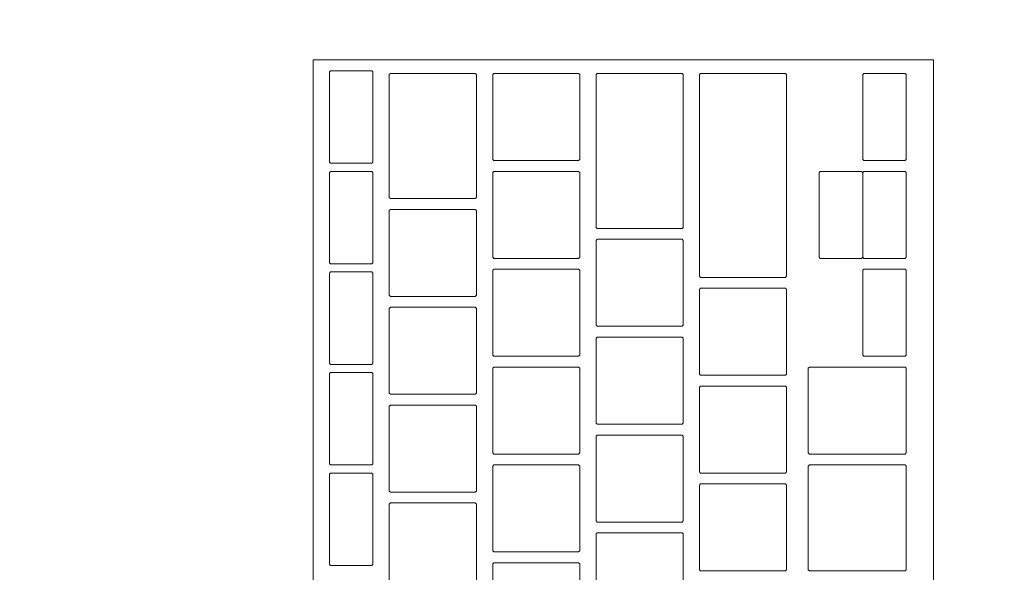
# Model space of a CAD drawing. Header units: metres. Extents: x -4 to 99, y -11 to 17.
# Tile 335 of 656: x 27.871 to 28.052, y 11.876 to 11.977. Entities that reach past the tile are written whole.
import ezdxf

# ---------------------------------------------------------------- set-up
doc = ezdxf.new("R2010")
doc.units = ezdxf.units.M
doc.header["$MEASUREMENT"] = 0
doc.linetypes.add('Wipeout_Contour', pattern=[1, 0, -1])
doc.layers.add('152 - Bemaßung_ Beschriftung.Ausbau', color=7, linetype='Continuous')
doc.layers.add('701 - Einrichtung.Möbel', color=7, linetype='Continuous')
doc.styles.add('ERSTELLTER_STIL_2', font='txt')
doc.dimstyles.new('ERSTELLTER_STIL__2', dxfattribs={"dimtxt": 0.1, "dimasz": 0.0532, "dimexe": 0.18, "dimexo": 0.0625, "dimgap": 0, "dimtad": 1, "dimtih": 1, "dimtoh": 1, "dimzin": 0, "dimdsep": 46, "dimtxsty": 'ERSTELLTER_STIL_2', "dimblk": 'ARROWHEAD_2', "dimblk1": 'ARROWHEAD_2', "dimblk2": 'ARROWHEAD_2', "dimcen": 0.09, "dimse1": 1, "dimse2": 1, "dimclrd": 7, "dimclre": 7, "dimclrt": 7, "dimazin": 0, "dimtfac": 1, "dimtdec": 4, "dimtmove": 0, "dimatfit": 3, "dimfxl": 1, "dimtolj": 1, "dimtzin": 0, "dimarcsym": 0})

# ---------------------------------------------------------------- blocks, each defined once
blk = doc.blocks.new('*D275')
at = {"layer": '152 - Bemaßung_ Beschriftung.Ausbau', "color": 7, "linetype": 'Continuous', "lineweight": 5}
for p, q in [((25.82002, 15.3025), (25.82002, 15.4075)), ((29.23003, 15.3025), (29.23003, 15.4075)), ((25.84023, 15.39), (25.79982, 15.32)), ((29.25023, 15.39), (29.20982, 15.32)), ((25.82002, 15.355), (29.23003, 15.355))]:
    blk.add_line(p, q, dxfattribs=at)
at = {"layer": '152 - Bemaßung_ Beschriftung.Ausbau', "color": 7, "lineweight": 5, "char_height": 0.1, "attachment_point": 7, "style": 'ERSTELLTER_STIL_2'}
for s, insert in [('\\A1;{\\pql;\\fArial|b0|i0|c0|p38;3,41}', (27.31611, 15.375)), ('\\A1;{\\pql;\\fArial|b0|i0|c0|p38;17}', (29.05802, 15.375))]:
    blk.add_mtext(s, dxfattribs=dict(at, insert=insert))
blk = doc.blocks.new('ARROWHEAD_2')
at = {"color": 0, "linetype": 'Continuous', "lineweight": 0}
for p, q in [((-0.3781, -0.655), (0.3781, 0.655)), ((0, 0), (-1, 0))]:
    blk.add_line(p, q, dxfattribs=at)

msp = doc.modelspace()

# ---------------------------------------------------------------- wipeouts: each hides what was drawn before it
at = {"color": 254, "linetype": 'Wipeout_Contour', "lineweight": 0, "ltscale": 121.288728}
msp.add_wipeout([(27.52503, 11), (28.32503, 11), (28.32503, 12.6), (27.52503, 12.6)], dxfattribs=at).dxf.layer = '701 - Einrichtung.Möbel'

# ---------------------------------------------------------------- next in the draw order: wipeouts: each hides what was drawn before it
at = {"color": 254, "linetype": 'Wipeout_Contour', "lineweight": 0, "ltscale": 121.546267}
msp.add_wipeout([(28.03883, 11.70804), (28.03883, 11.97004), (27.92483, 11.97004), (27.92483, 11.70804)], dxfattribs=at).dxf.layer = '701 - Einrichtung.Möbel'

# ---------------------------------------------------------------- next in the draw order: linework, layer by layer
at = {"layer": '701 - Einrichtung.Möbel', "color": 7, "linetype": 'Continuous', "lineweight": 5, "flags": 128}
msp.add_lwpolyline([(28.03883, 11.70804), (28.03883, 11.97004), (27.92483, 11.97004), (27.92483, 11.70804)], close=True, dxfattribs=at)

# ---------------------------------------------------------------- next in the draw order: wipeouts: each hides what was drawn before it
at = {"color": 254, "linetype": 'Wipeout_Contour', "lineweight": 0, "ltscale": 273.037448}
msp.add_wipeout([(27.93583, 11.95954), (27.93583, 11.96784), (27.93563, 11.96804), (27.92803, 11.96804), (27.92783, 11.96784), (27.92783, 11.95124), (27.92803, 11.95104), (27.93563, 11.95104), (27.93583, 11.95124)], dxfattribs=at).dxf.layer = '701 - Einrichtung.Möbel'
at = {"color": 254, "linetype": 'Wipeout_Contour', "lineweight": 0, "ltscale": 273.153057}
msp.add_wipeout([(27.95483, 11.95604), (27.95483, 11.96734), (27.95463, 11.96754), (27.93903, 11.96754), (27.93883, 11.96734), (27.93883, 11.94474), (27.93903, 11.94454), (27.95463, 11.94454), (27.95483, 11.94474)], dxfattribs=at).dxf.layer = '701 - Einrichtung.Möbel'
at = {"color": 254, "linetype": 'Wipeout_Contour', "lineweight": 0, "ltscale": 273.322245}
msp.add_wipeout([(27.97383, 11.95954), (27.97383, 11.96734), (27.97363, 11.96754), (27.95803, 11.96754), (27.95783, 11.96734), (27.95783, 11.95174), (27.95803, 11.95154), (27.97363, 11.95154), (27.97383, 11.95174)], dxfattribs=at).dxf.layer = '701 - Einrichtung.Möbel'
at = {"color": 254, "linetype": 'Wipeout_Contour', "lineweight": 0, "ltscale": 273.457878}
msp.add_wipeout([(27.99283, 11.95329), (27.99283, 11.96734), (27.99263, 11.96754), (27.97703, 11.96754), (27.97683, 11.96734), (27.97683, 11.93924), (27.97703, 11.93904), (27.99263, 11.93904), (27.99283, 11.93924)], dxfattribs=at).dxf.layer = '701 - Einrichtung.Möbel'
at = {"color": 254, "linetype": 'Wipeout_Contour', "lineweight": 0, "ltscale": 273.599469}
msp.add_wipeout([(28.01183, 11.94879), (28.01183, 11.96734), (28.01163, 11.96754), (27.99603, 11.96754), (27.99583, 11.96734), (27.99583, 11.93024), (27.99603, 11.93004), (28.01163, 11.93004), (28.01183, 11.93024)], dxfattribs=at).dxf.layer = '701 - Einrichtung.Möbel'
at = {"color": 254, "linetype": 'Wipeout_Contour', "lineweight": 0, "ltscale": 273.848062}
msp.add_wipeout([(28.03383, 11.95954), (28.03383, 11.96734), (28.03363, 11.96754), (28.02603, 11.96754), (28.02583, 11.96734), (28.02583, 11.95174), (28.02603, 11.95154), (28.03363, 11.95154), (28.03383, 11.95174)], dxfattribs=at).dxf.layer = '701 - Einrichtung.Möbel'
at = {"color": 254, "linetype": 'Wipeout_Contour', "lineweight": 0, "ltscale": 272.971853}
msp.add_wipeout([(27.93583, 11.94104), (27.93583, 11.94934), (27.93563, 11.94954), (27.92803, 11.94954), (27.92783, 11.94934), (27.92783, 11.93274), (27.92803, 11.93254), (27.93563, 11.93254), (27.93583, 11.93274)], dxfattribs=at).dxf.layer = '701 - Einrichtung.Möbel'
at = {"color": 254, "linetype": 'Wipeout_Contour', "lineweight": 0, "ltscale": 273.258488}
msp.add_wipeout([(27.97383, 11.94154), (27.97383, 11.94934), (27.97363, 11.94954), (27.95803, 11.94954), (27.95783, 11.94934), (27.95783, 11.93374), (27.95803, 11.93354), (27.97363, 11.93354), (27.97383, 11.93374)], dxfattribs=at).dxf.layer = '701 - Einrichtung.Möbel'
at = {"color": 254, "linetype": 'Wipeout_Contour', "lineweight": 0, "ltscale": 273.784428}
msp.add_wipeout([(28.03383, 11.94154), (28.03383, 11.94934), (28.03363, 11.94954), (28.02603, 11.94954), (28.02583, 11.94934), (28.02583, 11.93374), (28.02603, 11.93354), (28.03363, 11.93354), (28.03383, 11.93374)], dxfattribs=at).dxf.layer = '701 - Einrichtung.Möbel'
at = {"color": 254, "linetype": 'Wipeout_Contour', "lineweight": 0, "ltscale": 273.076514}
msp.add_wipeout([(27.95483, 11.93454), (27.95483, 11.94234), (27.95463, 11.94254), (27.93903, 11.94254), (27.93883, 11.94234), (27.93883, 11.92674), (27.93903, 11.92654), (27.95463, 11.92654), (27.95483, 11.92674)], dxfattribs=at).dxf.layer = '701 - Einrichtung.Möbel'
at = {"color": 254, "linetype": 'Wipeout_Contour', "lineweight": 0, "ltscale": 273.371491}
msp.add_wipeout([(27.99283, 11.92904), (27.99283, 11.93684), (27.99263, 11.93704), (27.97703, 11.93704), (27.97683, 11.93684), (27.97683, 11.92124), (27.97703, 11.92104), (27.99263, 11.92104), (27.99283, 11.92124)], dxfattribs=at).dxf.layer = '701 - Einrichtung.Möbel'
at = {"color": 254, "linetype": 'Wipeout_Contour', "lineweight": 0, "ltscale": 273.194813}
msp.add_wipeout([(27.97383, 11.92354), (27.97383, 11.93134), (27.97363, 11.93154), (27.95803, 11.93154), (27.95783, 11.93134), (27.95783, 11.91574), (27.95803, 11.91554), (27.97363, 11.91554), (27.97383, 11.91574)], dxfattribs=at).dxf.layer = '701 - Einrichtung.Möbel'
at = {"color": 254, "linetype": 'Wipeout_Contour', "lineweight": 0, "ltscale": 273.720876}
msp.add_wipeout([(28.03383, 11.92354), (28.03383, 11.93134), (28.03363, 11.93154), (28.02603, 11.93154), (28.02583, 11.93134), (28.02583, 11.91574), (28.02603, 11.91554), (28.03363, 11.91554), (28.03383, 11.91574)], dxfattribs=at).dxf.layer = '701 - Einrichtung.Möbel'
at = {"color": 254, "linetype": 'Wipeout_Contour', "lineweight": 0, "ltscale": 272.906344}
msp.add_wipeout([(27.93583, 11.92254), (27.93583, 11.93084), (27.93563, 11.93104), (27.92803, 11.93104), (27.92783, 11.93084), (27.92783, 11.91424), (27.92803, 11.91404), (27.93563, 11.91404), (27.93583, 11.91424)], dxfattribs=at).dxf.layer = '701 - Einrichtung.Möbel'
at = {"color": 254, "linetype": 'Wipeout_Contour', "lineweight": 0, "ltscale": 273.496954}
msp.add_wipeout([(28.01183, 11.92004), (28.01183, 11.92784), (28.01163, 11.92804), (27.99603, 11.92804), (27.99583, 11.92784), (27.99583, 11.91224), (27.99603, 11.91204), (28.01163, 11.91204), (28.01183, 11.91224)], dxfattribs=at).dxf.layer = '701 - Einrichtung.Möbel'
at = {"color": 254, "linetype": 'Wipeout_Contour', "lineweight": 0, "ltscale": 273.012833}
msp.add_wipeout([(27.95483, 11.91654), (27.95483, 11.92434), (27.95463, 11.92454), (27.93903, 11.92454), (27.93883, 11.92434), (27.93883, 11.90874), (27.93903, 11.90854), (27.95463, 11.90854), (27.95483, 11.90874)], dxfattribs=at).dxf.layer = '701 - Einrichtung.Möbel'
at = {"color": 254, "linetype": 'Wipeout_Contour', "lineweight": 0, "ltscale": 273.307908}
msp.add_wipeout([(27.99283, 11.91104), (27.99283, 11.91884), (27.99263, 11.91904), (27.97703, 11.91904), (27.97683, 11.91884), (27.97683, 11.90324), (27.97703, 11.90304), (27.99263, 11.90304), (27.99283, 11.90324)], dxfattribs=at).dxf.layer = '701 - Einrichtung.Möbel'
at = {"color": 254, "linetype": 'Wipeout_Contour', "lineweight": 0, "ltscale": 273.131219}
msp.add_wipeout([(27.97383, 11.90554), (27.97383, 11.91334), (27.97363, 11.91354), (27.95803, 11.91354), (27.95783, 11.91334), (27.95783, 11.89774), (27.95803, 11.89754), (27.97363, 11.89754), (27.97383, 11.89774)], dxfattribs=at).dxf.layer = '701 - Einrichtung.Möbel'
at = {"color": 254, "linetype": 'Wipeout_Contour', "lineweight": 0, "ltscale": 273.62056}
msp.add_wipeout([(28.03383, 11.90554), (28.03383, 11.91334), (28.03363, 11.91354), (28.01603, 11.91354), (28.01583, 11.91334), (28.01583, 11.89774), (28.01603, 11.89754), (28.03363, 11.89754), (28.03383, 11.89774)], dxfattribs=at).dxf.layer = '701 - Einrichtung.Möbel'
at = {"color": 254, "linetype": 'Wipeout_Contour', "lineweight": 0, "ltscale": 272.840921}
msp.add_wipeout([(27.93583, 11.90404), (27.93583, 11.91234), (27.93563, 11.91254), (27.92803, 11.91254), (27.92783, 11.91234), (27.92783, 11.89574), (27.92803, 11.89554), (27.93563, 11.89554), (27.93583, 11.89574)], dxfattribs=at).dxf.layer = '701 - Einrichtung.Möbel'
at = {"color": 254, "linetype": 'Wipeout_Contour', "lineweight": 0, "ltscale": 273.433449}
msp.add_wipeout([(28.01183, 11.90204), (28.01183, 11.90984), (28.01163, 11.91004), (27.99603, 11.91004), (27.99583, 11.90984), (27.99583, 11.89424), (27.99603, 11.89404), (28.01163, 11.89404), (28.01183, 11.89424)], dxfattribs=at).dxf.layer = '701 - Einrichtung.Möbel'
at = {"color": 254, "linetype": 'Wipeout_Contour', "lineweight": 0, "ltscale": 272.949234}
msp.add_wipeout([(27.95483, 11.89854), (27.95483, 11.90634), (27.95463, 11.90654), (27.93903, 11.90654), (27.93883, 11.90634), (27.93883, 11.89074), (27.93903, 11.89054), (27.95463, 11.89054), (27.95483, 11.89074)], dxfattribs=at).dxf.layer = '701 - Einrichtung.Möbel'
at = {"color": 254, "linetype": 'Wipeout_Contour', "lineweight": 0, "ltscale": 273.244407}
msp.add_wipeout([(27.99283, 11.89304), (27.99283, 11.90084), (27.99263, 11.90104), (27.97703, 11.90104), (27.97683, 11.90084), (27.97683, 11.88524), (27.97703, 11.88504), (27.99263, 11.88504), (27.99283, 11.88524)], dxfattribs=at).dxf.layer = '701 - Einrichtung.Möbel'
at = {"color": 254, "linetype": 'Wipeout_Contour', "lineweight": 0, "ltscale": 273.067706}
msp.add_wipeout([(27.97383, 11.88754), (27.97383, 11.89534), (27.97363, 11.89554), (27.95803, 11.89554), (27.95783, 11.89534), (27.95783, 11.87974), (27.95803, 11.87954), (27.97363, 11.87954), (27.97383, 11.87974)], dxfattribs=at).dxf.layer = '701 - Einrichtung.Möbel'
at = {"color": 254, "linetype": 'Wipeout_Contour', "lineweight": 0, "ltscale": 273.551207}
msp.add_wipeout([(28.03383, 11.88579), (28.03383, 11.89534), (28.03363, 11.89554), (28.01603, 11.89554), (28.01583, 11.89534), (28.01583, 11.87624), (28.01603, 11.87604), (28.03363, 11.87604), (28.03383, 11.87624)], dxfattribs=at).dxf.layer = '701 - Einrichtung.Möbel'
at = {"color": 254, "linetype": 'Wipeout_Contour', "lineweight": 0, "ltscale": 272.775584}
msp.add_wipeout([(27.93583, 11.88554), (27.93583, 11.89384), (27.93563, 11.89404), (27.92803, 11.89404), (27.92783, 11.89384), (27.92783, 11.87724), (27.92803, 11.87704), (27.93563, 11.87704), (27.93583, 11.87724)], dxfattribs=at).dxf.layer = '701 - Einrichtung.Möbel'
at = {"color": 254, "linetype": 'Wipeout_Contour', "lineweight": 0, "ltscale": 273.370025}
msp.add_wipeout([(28.01183, 11.88404), (28.01183, 11.89184), (28.01163, 11.89204), (27.99603, 11.89204), (27.99583, 11.89184), (27.99583, 11.87624), (27.99603, 11.87604), (28.01163, 11.87604), (28.01183, 11.87624)], dxfattribs=at).dxf.layer = '701 - Einrichtung.Möbel'
at = {"color": 254, "linetype": 'Wipeout_Contour', "lineweight": 0, "ltscale": 272.885716}
msp.add_wipeout([(27.95483, 11.88054), (27.95483, 11.88834), (27.95463, 11.88854), (27.93903, 11.88854), (27.93883, 11.88834), (27.93883, 11.87274), (27.93903, 11.87254), (27.95463, 11.87254), (27.95483, 11.87274)], dxfattribs=at).dxf.layer = '701 - Einrichtung.Möbel'
at = {"color": 254, "linetype": 'Wipeout_Contour', "lineweight": 0, "ltscale": 273.180988}
msp.add_wipeout([(27.99283, 11.87504), (27.99283, 11.88284), (27.99263, 11.88304), (27.97703, 11.88304), (27.97683, 11.88284), (27.97683, 11.86724), (27.97703, 11.86704), (27.99263, 11.86704), (27.99283, 11.86724)], dxfattribs=at).dxf.layer = '701 - Einrichtung.Möbel'
at = {"color": 254, "linetype": 'Wipeout_Contour', "lineweight": 0, "ltscale": 273.004275}
msp.add_wipeout([(27.97383, 11.86954), (27.97383, 11.87734), (27.97363, 11.87754), (27.95803, 11.87754), (27.95783, 11.87734), (27.95783, 11.86174), (27.95803, 11.86154), (27.97363, 11.86154), (27.97383, 11.86174)], dxfattribs=at).dxf.layer = '701 - Einrichtung.Möbel'

# ---------------------------------------------------------------- next in the draw order: linework, layer by layer
at = {"layer": '701 - Einrichtung.Möbel', "color": 7, "linetype": 'Continuous', "lineweight": 5, "flags": 128}
for points in [[(27.93583, 11.95954), (27.93583, 11.96784), (27.93563, 11.96804), (27.92803, 11.96804), (27.92783, 11.96784), (27.92783, 11.95124), (27.92803, 11.95104), (27.93563, 11.95104), (27.93583, 11.95124)], [(27.95483, 11.95604), (27.95483, 11.96734), (27.95463, 11.96754), (27.93903, 11.96754), (27.93883, 11.96734), (27.93883, 11.94474), (27.93903, 11.94454), (27.95463, 11.94454), (27.95483, 11.94474)], [(27.97383, 11.95954), (27.97383, 11.96734), (27.97363, 11.96754), (27.95803, 11.96754), (27.95783, 11.96734), (27.95783, 11.95174), (27.95803, 11.95154), (27.97363, 11.95154), (27.97383, 11.95174)], [(27.99283, 11.95329), (27.99283, 11.96734), (27.99263, 11.96754), (27.97703, 11.96754), (27.97683, 11.96734), (27.97683, 11.93924), (27.97703, 11.93904), (27.99263, 11.93904), (27.99283, 11.93924)], [(28.01183, 11.94879), (28.01183, 11.96734), (28.01163, 11.96754), (27.99603, 11.96754), (27.99583, 11.96734), (27.99583, 11.93024), (27.99603, 11.93004), (28.01163, 11.93004), (28.01183, 11.93024)], [(28.03383, 11.95954), (28.03383, 11.96734), (28.03363, 11.96754), (28.02603, 11.96754), (28.02583, 11.96734), (28.02583, 11.95174), (28.02603, 11.95154), (28.03363, 11.95154), (28.03383, 11.95174)], [(27.93583, 11.94104), (27.93583, 11.94934), (27.93563, 11.94954), (27.92803, 11.94954), (27.92783, 11.94934), (27.92783, 11.93274), (27.92803, 11.93254), (27.93563, 11.93254), (27.93583, 11.93274)], [(27.97383, 11.94154), (27.97383, 11.94934), (27.97363, 11.94954), (27.95803, 11.94954), (27.95783, 11.94934), (27.95783, 11.93374), (27.95803, 11.93354), (27.97363, 11.93354), (27.97383, 11.93374)], [(28.03383, 11.94154), (28.03383, 11.94934), (28.03363, 11.94954), (28.02603, 11.94954), (28.02583, 11.94934), (28.02583, 11.93374), (28.02603, 11.93354), (28.03363, 11.93354), (28.03383, 11.93374)], [(27.95483, 11.93454), (27.95483, 11.94234), (27.95463, 11.94254), (27.93903, 11.94254), (27.93883, 11.94234), (27.93883, 11.92674), (27.93903, 11.92654), (27.95463, 11.92654), (27.95483, 11.92674)], [(27.99283, 11.92904), (27.99283, 11.93684), (27.99263, 11.93704), (27.97703, 11.93704), (27.97683, 11.93684), (27.97683, 11.92124), (27.97703, 11.92104), (27.99263, 11.92104), (27.99283, 11.92124)], [(27.97383, 11.92354), (27.97383, 11.93134), (27.97363, 11.93154), (27.95803, 11.93154), (27.95783, 11.93134), (27.95783, 11.91574), (27.95803, 11.91554), (27.97363, 11.91554), (27.97383, 11.91574)], [(28.03383, 11.92354), (28.03383, 11.93134), (28.03363, 11.93154), (28.02603, 11.93154), (28.02583, 11.93134), (28.02583, 11.91574), (28.02603, 11.91554), (28.03363, 11.91554), (28.03383, 11.91574)], [(27.93583, 11.92254), (27.93583, 11.93084), (27.93563, 11.93104), (27.92803, 11.93104), (27.92783, 11.93084), (27.92783, 11.91424), (27.92803, 11.91404), (27.93563, 11.91404), (27.93583, 11.91424)], [(28.01183, 11.92004), (28.01183, 11.92784), (28.01163, 11.92804), (27.99603, 11.92804), (27.99583, 11.92784), (27.99583, 11.91224), (27.99603, 11.91204), (28.01163, 11.91204), (28.01183, 11.91224)], [(27.95483, 11.91654), (27.95483, 11.92434), (27.95463, 11.92454), (27.93903, 11.92454), (27.93883, 11.92434), (27.93883, 11.90874), (27.93903, 11.90854), (27.95463, 11.90854), (27.95483, 11.90874)], [(27.99283, 11.91104), (27.99283, 11.91884), (27.99263, 11.91904), (27.97703, 11.91904), (27.97683, 11.91884), (27.97683, 11.90324), (27.97703, 11.90304), (27.99263, 11.90304), (27.99283, 11.90324)], [(27.97383, 11.90554), (27.97383, 11.91334), (27.97363, 11.91354), (27.95803, 11.91354), (27.95783, 11.91334), (27.95783, 11.89774), (27.95803, 11.89754), (27.97363, 11.89754), (27.97383, 11.89774)], [(28.03383, 11.90554), (28.03383, 11.91334), (28.03363, 11.91354), (28.01603, 11.91354), (28.01583, 11.91334), (28.01583, 11.89774), (28.01603, 11.89754), (28.03363, 11.89754), (28.03383, 11.89774)], [(27.93583, 11.90404), (27.93583, 11.91234), (27.93563, 11.91254), (27.92803, 11.91254), (27.92783, 11.91234), (27.92783, 11.89574), (27.92803, 11.89554), (27.93563, 11.89554), (27.93583, 11.89574)], [(28.01183, 11.90204), (28.01183, 11.90984), (28.01163, 11.91004), (27.99603, 11.91004), (27.99583, 11.90984), (27.99583, 11.89424), (27.99603, 11.89404), (28.01163, 11.89404), (28.01183, 11.89424)], [(27.95483, 11.89854), (27.95483, 11.90634), (27.95463, 11.90654), (27.93903, 11.90654), (27.93883, 11.90634), (27.93883, 11.89074), (27.93903, 11.89054), (27.95463, 11.89054), (27.95483, 11.89074)], [(27.99283, 11.89304), (27.99283, 11.90084), (27.99263, 11.90104), (27.97703, 11.90104), (27.97683, 11.90084), (27.97683, 11.88524), (27.97703, 11.88504), (27.99263, 11.88504), (27.99283, 11.88524)], [(27.97383, 11.88754), (27.97383, 11.89534), (27.97363, 11.89554), (27.95803, 11.89554), (27.95783, 11.89534), (27.95783, 11.87974), (27.95803, 11.87954), (27.97363, 11.87954), (27.97383, 11.87974)], [(28.03383, 11.88579), (28.03383, 11.89534), (28.03363, 11.89554), (28.01603, 11.89554), (28.01583, 11.89534), (28.01583, 11.87624), (28.01603, 11.87604), (28.03363, 11.87604), (28.03383, 11.87624)], [(27.93583, 11.88554), (27.93583, 11.89384), (27.93563, 11.89404), (27.92803, 11.89404), (27.92783, 11.89384), (27.92783, 11.87724), (27.92803, 11.87704), (27.93563, 11.87704), (27.93583, 11.87724)], [(28.01183, 11.88404), (28.01183, 11.89184), (28.01163, 11.89204), (27.99603, 11.89204), (27.99583, 11.89184), (27.99583, 11.87624), (27.99603, 11.87604), (28.01163, 11.87604), (28.01183, 11.87624)], [(27.95483, 11.88054), (27.95483, 11.88834), (27.95463, 11.88854), (27.93903, 11.88854), (27.93883, 11.88834), (27.93883, 11.87274), (27.93903, 11.87254), (27.95463, 11.87254), (27.95483, 11.87274)], [(27.99283, 11.87504), (27.99283, 11.88284), (27.99263, 11.88304), (27.97703, 11.88304), (27.97683, 11.88284), (27.97683, 11.86724), (27.97703, 11.86704), (27.99263, 11.86704), (27.99283, 11.86724)], [(27.97383, 11.86954), (27.97383, 11.87734), (27.97363, 11.87754), (27.95803, 11.87754), (27.95783, 11.87734), (27.95783, 11.86174), (27.95803, 11.86154), (27.97363, 11.86154), (27.97383, 11.86174)]]:
    msp.add_lwpolyline(points, close=True, dxfattribs=at)

# ---------------------------------------------------------------- next in the draw order: wipeouts: each hides what was drawn before it
at = {"color": 254, "linetype": 'Wipeout_Contour', "lineweight": 0, "ltscale": 273.718219}
msp.add_wipeout([(28.02583, 11.94154), (28.02583, 11.94934), (28.02563, 11.94954), (28.01803, 11.94954), (28.01783, 11.94934), (28.01783, 11.93374), (28.01803, 11.93354), (28.02563, 11.93354), (28.02583, 11.93374)], dxfattribs=at).dxf.layer = '701 - Einrichtung.Möbel'

# ---------------------------------------------------------------- next in the draw order: linework, layer by layer
at = {"layer": '701 - Einrichtung.Möbel', "color": 7, "linetype": 'Continuous', "lineweight": 5, "flags": 128}
msp.add_lwpolyline([(28.02583, 11.94154), (28.02583, 11.94934), (28.02563, 11.94954), (28.01803, 11.94954), (28.01783, 11.94934), (28.01783, 11.93374), (28.01803, 11.93354), (28.02563, 11.93354), (28.02583, 11.93374)], close=True, dxfattribs=at)

# ---------------------------------------------------------------- next in the draw order: dimensions: what is measured, and where the dimension line sits
at = {"layer": '152 - Bemaßung_ Beschriftung.Ausbau', "color": 7, "linetype": 'Continuous', "lineweight": 5}
dim = msp.add_linear_dim(base=(29.23003, 15.355), p1=(25.82002, 10.74998), p2=(29.23003, 10.62499), dimstyle='ERSTELLTER_STIL__2', dxfattribs=at)
dim.commit()
dim.dimension.update_dxf_attribs({"geometry": '*D275', "text_midpoint": (27.44599, 15.425), "dimtype": 160})

doc.saveas('drawing.dxf')
